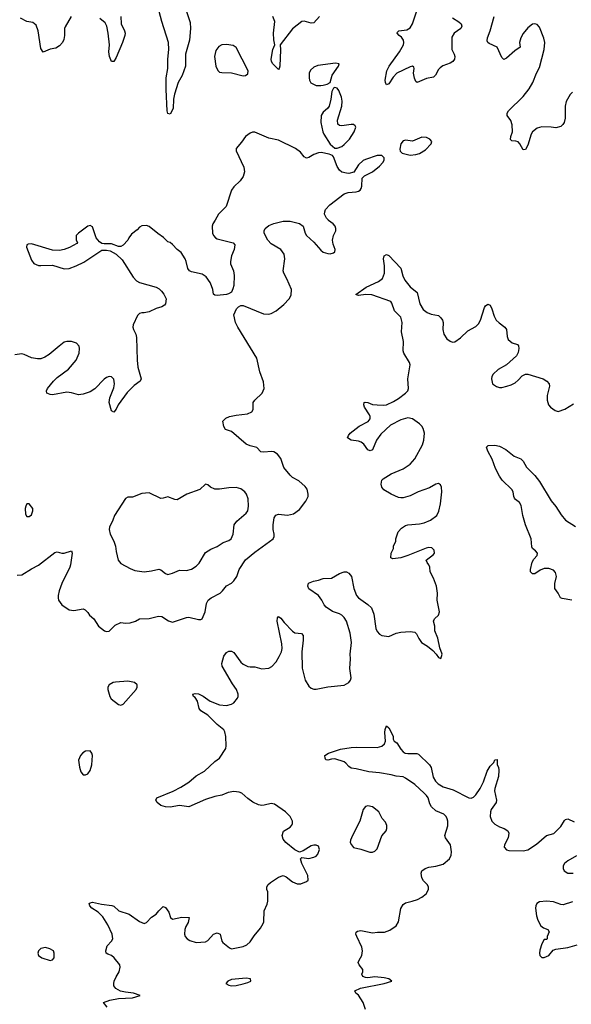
# Model space of a CAD drawing. Header units: inches. Extents: x 1449094 to 1618372, y 389908 to 534307.
# Tile 384 of 494: x 1592151 to 1596840, y 453334 to 461704. Entities that reach past the tile are written whole.
import ezdxf

# ---------------------------------------------------------------- set-up
doc = ezdxf.new("R2010")
doc.units = ezdxf.units.IN
doc.header["$MEASUREMENT"] = 0
doc.layers.add('B5495', color=7, linetype='Continuous')
doc.layers.add('B5496', color=7, linetype='Continuous')

msp = doc.modelspace()

# ---------------------------------------------------------------- linework, layer by layer
at = {"layer": 'B5495', "color": 5}
for points, elevation in [([(1593811.5, 460000), (1593794, 459970), (1593788.2, 459950), (1593790.7, 459890), (1593798.8, 459870), (1593816, 459850), (1593830, 459842), (1593966.8, 459806.8), (1593978.8, 459790), (1593974, 459750), (1593950, 459698), (1593942, 459650), (1593942, 459630), (1593967.3, 459570), (1593974, 459530), (1593970, 459446), (1593963.5, 459416.5), (1593950.7, 459389.3), (1593926.4, 459373.6), (1593910, 459369), (1593830, 459359), (1593810, 459362), (1593798, 459370), (1593792.7, 459410), (1593782.5, 459442.5), (1593769.5, 459470), (1593737.1, 459517.1), (1593701.7, 459541.7), (1593610, 459562), (1593594, 459570), (1593579.3, 459590), (1593566.6, 459650), (1593558, 459670), (1593523.9, 459723.9), (1593489.3, 459750), (1593450, 459794), (1593429.4, 459809.4), (1593410, 459817.2), (1593373.4, 459853.4), (1593325.3, 459885.3), (1593250, 459946), (1593230, 459955.1), (1593190, 459952.7), (1593170, 459941.2), (1593150, 459917.2), (1593099.8, 459880.2), (1593078.8, 459850), (1593070, 459828.7), (1593030, 459788), (1593010, 459775.3), (1592990, 459775.3), (1592930, 459799), (1592870, 459798), (1592850, 459802), (1592830, 459815.3), (1592801.2, 459850), (1592770, 459942), (1592750, 459954), (1592730, 459949), (1592652, 459890), (1592632, 459870), (1592632, 459830), (1592642, 459810), (1592636.9, 459803.1), (1592573.2, 459766.8), (1592530, 459749.3), (1592490, 459742.7), (1592430, 459746), (1592250, 459799.5), (1592223, 459797), (1592210.7, 459789.3), (1592207.7, 459770), (1592250, 459661), (1592271.9, 459631.9), (1592310, 459615.8), (1592330, 459614), (1592430, 459617.6), (1592530, 459585.5), (1592571.5, 459588.5), (1592630, 459610.6), (1592696.6, 459643.4), (1592850, 459744.7), (1592890, 459746), (1592918.8, 459738.8), (1592971.3, 459711.3), (1593022, 459662), (1593115.9, 459515.9), (1593143, 459483), (1593170, 459470.8), (1593310, 459430.7), (1593335.2, 459415.2), (1593355.2, 459395.2), (1593374.8, 459370), (1593394.8, 459330), (1593391, 459290), (1593382, 459278), (1593358, 459262), (1593310, 459249.2), (1593250, 459219.5), (1593210, 459211.6), (1593190, 459213), (1593170, 459206.6), (1593153.4, 459190), (1593114.9, 459110), (1593113, 459090), (1593118, 459070), (1593137.1, 459030), (1593143.4, 459003.4), (1593148.2, 458810), (1593155.8, 458750), (1593182, 458650), (1593174, 458630), (1593124.9, 458595.1), (1593065.4, 458534.6), (1592988.2, 458430), (1592970, 458394), (1592950, 458368.7), (1592930, 458378), (1592911.6, 458450), (1592918, 458490), (1592950, 458576), (1592957.4, 458610), (1592950, 458649), (1592930, 458669.4), (1592910, 458672), (1592890, 458663.7), (1592870, 458649.3), (1592790, 458566), (1592750, 458540.9), (1592690, 458520.9), (1592650, 458516), (1592591.5, 458531.5), (1592550, 458536.9), (1592430, 458516), (1592410, 458517.2), (1592382, 458530), (1592379, 458550), (1592386, 458570), (1592437.6, 458630), (1592470, 458661.6), (1592566.5, 458733.5), (1592631.3, 458810), (1592655.6, 458870), (1592658.4, 458910), (1592655.1, 458930), (1592634.2, 458954.1), (1592590, 458969.6), (1592550, 458967.8), (1592530, 458961.6), (1592484.9, 458930), (1592402.4, 458857.6), (1592365.1, 458834.9), (1592330, 458822), (1592302, 458822), (1592251, 458831), (1592190, 458858.7), (1592170, 458862.4), (1592110, 458855.6)], 560), ([(1592130, 456982.4), (1592170, 456986), (1592250, 457036.4), (1592310, 457066.4), (1592450, 457174.4), (1592470, 457179.3), (1592510, 457168.7), (1592530, 457168.8), (1592590.3, 457190.3), (1592598, 457170), (1592582.3, 457070), (1592576.9, 457050), (1592509.1, 456910), (1592487.4, 456850), (1592477.6, 456810), (1592476.4, 456790), (1592481.6, 456770), (1592510, 456730.7), (1592570, 456687.7), (1592610, 456682), (1592690, 456694.8), (1592707.1, 456687.1), (1592730, 456664.7), (1592743.1, 456643.1), (1592780.7, 456610), (1592821, 456550), (1592872, 456510), (1592890, 456502.8), (1592910, 456506.8), (1592963.1, 456556.9), (1593010, 456580.3), (1593050, 456575.3), (1593090, 456577.6), (1593135.3, 456590), (1593169.5, 456610.5), (1593250, 456614.9), (1593330, 456634.9), (1593358, 456630), (1593414.6, 456594.6), (1593450, 456583.8), (1593570, 456623), (1593590, 456624.9), (1593670, 456604.9), (1593690, 456604), (1593702, 456610), (1593728.3, 456671.7), (1593739.7, 456740.3), (1593753.6, 456770), (1593778, 456790), (1593854.5, 456830), (1593876.2, 456850), (1593908.5, 456891.5), (1593950, 456914.9), (1593970, 456933), (1593996.9, 456970), (1594016.4, 457030), (1594070, 457111.8), (1594150, 457178.4), (1594307, 457290), (1594314.3, 457310), (1594315.1, 457330), (1594306.9, 457370), (1594306.2, 457410), (1594315.4, 457470), (1594327.9, 457492.1), (1594350, 457501.7), (1594428.3, 457491.7), (1594477.5, 457502.5), (1594530, 457540.5), (1594582.9, 457610), (1594602, 457650), (1594604.5, 457670), (1594594.7, 457714.7), (1594577.1, 457737.1), (1594522.8, 457782.8), (1594471.1, 457811.1), (1594450.9, 457830.9), (1594397, 457897), (1594370, 457974), (1594341.2, 458010), (1594310, 458029.5), (1594292.4, 458032.4), (1594226.6, 458026.6), (1594201.2, 458030), (1594167.6, 458067.6), (1594110, 458081.6), (1594077.1, 458097.1), (1593950, 458202.7), (1593901.6, 458221.6), (1593885.4, 458245.4), (1593879, 458290), (1593903.6, 458316.4), (1593935.3, 458330), (1593990, 458342), (1594087.6, 458352.4), (1594124, 458370), (1594136, 458390), (1594135.1, 458450), (1594149.3, 458470), (1594211.6, 458528.4), (1594228.9, 458570), (1594224.4, 458624.4), (1594192, 458710), (1594166.8, 458826.8), (1594006, 459090), (1593986, 459130), (1593970, 459194), (1593992.9, 459247.1), (1594010, 459264.7), (1594030, 459276), (1594050, 459274.8), (1594223.9, 459203.9), (1594270, 459202), (1594290, 459207), (1594330, 459230.4), (1594395.8, 459284.2), (1594440.9, 459330), (1594458, 459362), (1594460.9, 459410), (1594422.3, 459502.3), (1594397, 459550), (1594391.8, 459570), (1594406, 459670), (1594398.7, 459710), (1594369.7, 459749.7), (1594290, 459799.6), (1594259.6, 459830), (1594229.6, 459890), (1594229.4, 459910), (1594237.2, 459930), (1594270, 459953.4), (1594310, 459970.5), (1594390, 459990.5), (1594449.6, 459990.4), (1594530, 459973), (1594560.7, 459950), (1594577.1, 459890), (1594588, 459870), (1594652.8, 459812.7), (1594710, 459743.8), (1594730, 459728.5), (1594770, 459716.3), (1594790, 459714.8), (1594817.5, 459722.5), (1594828.7, 459730), (1594834, 459750), (1594816.5, 459796.5), (1594809.4, 459830), (1594819.3, 459870), (1594838, 459910), (1594839.5, 459930), (1594831.8, 459950), (1594817, 459970), (1594777.2, 459997.2), (1594774.8, 460000)], 560), ([(1592893.2, 453310), (1592864, 453350), (1592918, 453370), (1592990, 453382.3), (1593110, 453390.5), (1593175.3, 453410), (1593118, 453430), (1593050, 453436.1), (1593007.2, 453447.2), (1592968.7, 453468.7), (1592951.8, 453490), (1592949.6, 453510), (1592954, 453530), (1592971.3, 453568.7), (1592997, 453610), (1593006, 453650), (1593001.2, 453670), (1592954.5, 453730), (1592930, 453747.8), (1592899.5, 453759.5), (1592886, 453770), (1592882.9, 453790), (1592895.1, 453830), (1592932.3, 453870), (1592942, 453890), (1592936.9, 453930), (1592900.5, 454010), (1592858.3, 454078.3), (1592818.2, 454118.2), (1592765.1, 454150), (1592746.6, 454170), (1592741.2, 454190), (1592750, 454197.3), (1592770, 454202.4), (1592845.1, 454185.1), (1592933.8, 454173.8), (1592950, 454167), (1592993, 454130), (1593080, 454099.9), (1593170, 454038), (1593210, 454022), (1593230, 454030.8), (1593270, 454074), (1593310, 454100.7), (1593333.2, 454130), (1593370, 454164.7), (1593390, 454158), (1593417.3, 454117.3), (1593433.4, 454073.4), (1593450, 454058.8), (1593530, 454074.4), (1593590.8, 454070.8), (1593582, 454030), (1593563.1, 453996.9), (1593554, 453970), (1593552.2, 453930), (1593556.4, 453910), (1593574.9, 453890), (1593596.2, 453876.2), (1593650, 453859.6), (1593730, 453865.7), (1593750, 453876.3), (1593799, 453930), (1593830, 453940.7), (1593854, 453930), (1593870.4, 453870.4), (1593879, 453859), (1593933.7, 453813.7), (1593950, 453806.8), (1594050, 453825.3), (1594080.7, 453839.3), (1594110, 453866), (1594143.9, 453916.1), (1594198.9, 453981.1), (1594220.2, 454019.8), (1594225.2, 454034.8), (1594229.5, 454130), (1594255.6, 454184.4), (1594261.6, 454210), (1594260.9, 454290), (1594252.7, 454310), (1594252.7, 454330), (1594260.9, 454350), (1594282.7, 454370), (1594350, 454414.9), (1594390, 454428), (1594417.6, 454417.6), (1594470, 454376.3), (1594510, 454358), (1594541.5, 454358.5), (1594590, 454378), (1594602, 454390), (1594601.2, 454430), (1594549, 454530), (1594538, 454570), (1594550, 454582), (1594610, 454574.8), (1594650, 454584), (1594670, 454594.8), (1594685.2, 454610), (1594700.9, 454650), (1594690, 454677.2), (1594670, 454686), (1594650, 454686.6), (1594630, 454682), (1594561.4, 454638.6), (1594530, 454628), (1594490, 454647), (1594412.3, 454710), (1594390, 454737.2), (1594382, 454770), (1594393, 454807), (1594450, 454840.7), (1594464.1, 454855.9), (1594469.3, 454870), (1594469.3, 454890), (1594449.2, 454930), (1594409.3, 454970), (1594316.9, 455036.9), (1594290, 455042.4), (1594230, 455027.3), (1594210, 455025.1), (1594182, 455030), (1594133.4, 455053.4), (1594090, 455083.7), (1594039.6, 455130), (1594018, 455138), (1593970, 455142.6), (1593924.4, 455135.6), (1593870, 455113.3), (1593810, 455100.7), (1593730, 455075.3), (1593590, 455011.8), (1593510, 455024.7), (1593430, 455009.6), (1593390, 455012), (1593350, 455023.7), (1593319, 455050), (1593308, 455070), (1593318, 455090), (1593454.9, 455145.1), (1593520.1, 455179.9), (1593590, 455222.4), (1593650, 455277.4), (1593722.8, 455317.2), (1593810, 455398.8), (1593850, 455426.8), (1593903.7, 455510), (1593906.6, 455530), (1593902, 455610), (1593895.1, 455650), (1593886.9, 455666.9), (1593830, 455713.6), (1593750, 455791.8), (1593689.3, 455830), (1593676.2, 455850), (1593662.4, 455910), (1593641.2, 455941.2), (1593629.4, 455950), (1593624, 455970), (1593643.7, 455976.3), (1593670, 455972.4), (1593710, 455953.4), (1593770, 455910.3), (1593850, 455880.7), (1593910, 455874.6), (1593950, 455884.9), (1593970, 455898), (1594002, 455938), (1594007.8, 455950), (1594008, 455970), (1593994, 456010), (1593959, 456059), (1593872.3, 456210), (1593869.4, 456230), (1593887, 456293), (1593910, 456324.9), (1593930, 456336.3), (1593950, 456337.3), (1593970, 456324), (1594030, 456243), (1594050, 456226.4), (1594090, 456206.4), (1594110, 456201.6), (1594150, 456203.8), (1594210, 456185.5), (1594270, 456193), (1594295.6, 456204.4), (1594330, 456244.9), (1594356.3, 456290), (1594375.8, 456330), (1594381.5, 456358.5), (1594379.2, 456399.2), (1594339.6, 456590), (1594341.5, 456618.5), (1594350, 456631), (1594370, 456617.3), (1594399.4, 456579.4), (1594470, 456506.4), (1594490, 456492.2), (1594545.8, 456485.8), (1594562, 456470), (1594562, 456430), (1594548.7, 456330), (1594553, 456193), (1594577.1, 456090), (1594610, 456037.3), (1594630, 456020.7), (1594650, 456014), (1594670, 456013.4), (1594770, 456032.4), (1594910, 456048.2), (1594949.3, 456070), (1594964.5, 456090), (1594969.5, 456110), (1594956.3, 456190), (1594964, 456270), (1594961.1, 456310), (1594970.7, 456410), (1594960.3, 456490), (1594929.7, 456590), (1594910, 456623.6), (1594890, 456643), (1594870, 456653.7), (1594810, 456673), (1594756, 456710), (1594738, 456730), (1594719.5, 456770), (1594690, 456809.3), (1594610, 456865.2), (1594599, 456890), (1594607, 456913), (1594648, 456930), (1594690, 456938.8), (1594730, 456954), (1594802, 456958), (1594870, 456996), (1594910, 457010.8), (1594930, 457011), (1594950, 456998), (1594970.7, 456970), (1594990.4, 456870), (1595013, 456810), (1595030.7, 456790), (1595110, 456733), (1595143.1, 456703.1), (1595162.4, 456650), (1595178.7, 456530), (1595190, 456504), (1595210, 456480.7), (1595230, 456470.6), (1595290, 456460.7), (1595351.9, 456488.1), (1595390, 456497.3), (1595470, 456503), (1595510, 456497.3), (1595524.9, 456484.9), (1595542.8, 456442.8), (1595566.8, 456410), (1595617.5, 456377.5), (1595662, 456342), (1595691.3, 456311.3), (1595710, 456282), (1595730, 456274), (1595738, 456290), (1595742, 456310), (1595723.1, 456363.1), (1595705.6, 456445.6), (1595681.2, 456510), (1595679, 456550), (1595669.2, 456590), (1595677.2, 456610), (1595710, 456641), (1595719.5, 456670), (1595699, 456770), (1595702.7, 456830), (1595695.1, 456890), (1595670, 456958), (1595641.2, 457010), (1595637.6, 457050), (1595629.6, 457070), (1595614, 457090), (1595606, 457110), (1595670, 457158.4), (1595676.8, 457170), (1595674.9, 457194.9), (1595655.2, 457215.2), (1595630, 457218), (1595607.3, 457212.7), (1595451.4, 457148.6), (1595390, 457129.6), (1595322, 457122), (1595306, 457130), (1595308, 457170), (1595328, 457210), (1595328, 457230), (1595348, 457270), (1595348, 457290), (1595368.7, 457350), (1595398, 457382), (1595430, 457404.7), (1595450, 457411), (1595550, 457418), (1595590, 457428), (1595644, 457450), (1595696, 457490), (1595714, 457526), (1595729.3, 457590), (1595740.7, 457690), (1595738, 457730), (1595729.4, 457749.4), (1595710, 457761.2), (1595690, 457755.1), (1595635.8, 457724.2), (1595538, 457690), (1595470, 457658), (1595410, 457640.9), (1595390, 457640.9), (1595370, 457643.7), (1595309.5, 457669.5), (1595246.3, 457706.3), (1595229.3, 457729.3), (1595224.7, 457755.3), (1595228.7, 457790), (1595240.2, 457799.8), (1595310, 457842.8), (1595410, 457886), (1595437.5, 457902.5), (1595470, 457926), (1595511.5, 457970), (1595576.3, 458090), (1595587.8, 458130), (1595593.6, 458190), (1595581.6, 458230), (1595569.6, 458250), (1595549.6, 458270), (1595490, 458310.8), (1595450, 458318.4), (1595390, 458301.6), (1595303.9, 458256.1), (1595219.8, 458180.2), (1595183.7, 458130), (1595150, 458049), (1595130, 458039), (1595110, 458048.7), (1595076.9, 458096.9), (1595053.6, 458113.6), (1595030, 458122), (1594968, 458130), (1594939, 458150), (1594945.2, 458170), (1594961.2, 458190), (1595036, 458250), (1595112.2, 458287.8), (1595131.6, 458310), (1595131.6, 458330), (1595125.3, 458345.3), (1595082.9, 458410), (1595076, 458430), (1595078, 458450), (1595086.6, 458453.4), (1595109.5, 458450.5), (1595150, 458434), (1595188.8, 458428.8), (1595247.3, 458427.3), (1595270, 458431.4), (1595330, 458457.2), (1595370, 458483.2), (1595431.5, 458530), (1595449.6, 458550), (1595455.4, 458570), (1595451.1, 458650), (1595469.8, 458770), (1595465.7, 458790), (1595416, 458870), (1595409.8, 458890), (1595412.9, 458970), (1595396.8, 459050), (1595402.9, 459130), (1595390, 459174.7), (1595338.3, 459230), (1595315.6, 459295.6), (1595305.2, 459310), (1595145.1, 459365.1), (1595092.9, 459367.1), (1595030, 459359), (1595008.7, 459368.7), (1595097.2, 459430), (1595202.6, 459477.4), (1595234.9, 459505.1), (1595251.2, 459550), (1595252.7, 459612.7), (1595244.2, 459670), (1595250, 459696), (1595270, 459707.3), (1595290, 459699.1), (1595390, 459593.4), (1595406.7, 459526.7), (1595424.9, 459490), (1595470, 459433.4), (1595530, 459384.7), (1595551.8, 459290), (1595582, 459242), (1595615.3, 459215.3), (1595650, 459201.6), (1595710, 459190.7), (1595730, 459171), (1595744, 459150), (1595750.7, 459130), (1595746.8, 459070), (1595757.3, 459030), (1595782.8, 458990), (1595810, 458970.8), (1595830, 458964), (1595850, 458966.8), (1595899.1, 459000.9), (1595961.3, 459058.7), (1596030, 459097.3), (1596050, 459118.8), (1596067, 459150), (1596101.2, 459258.8), (1596110, 459271.3), (1596130, 459286), (1596150, 459278), (1596165.8, 459245.8), (1596183.9, 459183.9), (1596203, 459150), (1596226.1, 459126.1), (1596276, 459090), (1596290.8, 459070), (1596296, 459010), (1596304.5, 458984.5), (1596336.8, 458956.8), (1596383.5, 458943.5), (1596392.7, 458932.7), (1596395.5, 458910), (1596390, 458875.3), (1596373.5, 458846.5), (1596290.3, 458769.7), (1596218.8, 458730), (1596174.8, 458690), (1596164, 458670), (1596160.7, 458650), (1596171, 458610), (1596204.7, 458584.7), (1596230, 458578), (1596250, 458578), (1596291.4, 458588.6), (1596330, 458600.5), (1596362, 458618), (1596390, 458640.7), (1596423.3, 458676.7), (1596450, 458690.4), (1596470, 458690.4), (1596601, 458650), (1596631, 458630), (1596650.8, 458610), (1596654.8, 458590), (1596634, 458510), (1596634.8, 458470), (1596646.8, 458430), (1596664.7, 458410), (1596702.5, 458382.5), (1596730, 458374.8), (1596786.3, 458393.7), (1596860.2, 458439.8)], 540), ([(1596844, 456770), (1596763.5, 456783.5), (1596749.4, 456790), (1596729.5, 456830), (1596700.7, 456870), (1596699.7, 456910), (1596713.7, 456970), (1596705.6, 457005.6), (1596690, 457023.6), (1596650, 457038.9), (1596610, 457037.7), (1596575.8, 457024.2), (1596530, 456992.7), (1596510, 456994), (1596494, 457010), (1596492.7, 457030), (1596506.6, 457093.4), (1596520.5, 457119.5), (1596549, 457150), (1596552.7, 457170), (1596535.3, 457190), (1596510, 457209), (1596503.8, 457223.8), (1596498.9, 457290), (1596451.1, 457411.1), (1596429.7, 457489.7), (1596415.2, 457575.2), (1596400.4, 457600.4), (1596366, 457626), (1596357.4, 457637.4), (1596351.6, 457650), (1596346.6, 457690), (1596334.7, 457710), (1596253.6, 457790), (1596230, 457823.7), (1596195.6, 457890), (1596168.2, 457968.2), (1596130, 458035.3), (1596119, 458070), (1596134.6, 458085.4), (1596190, 458086.8), (1596230, 458079.1), (1596284.7, 458050), (1596353.7, 457993.7), (1596411.7, 457971.7), (1596430, 457950.7), (1596459.6, 457899.6), (1596530, 457830.5), (1596570, 457778.4), (1596670, 457615.5), (1596710, 457565.5), (1596754.2, 457494.2), (1596790, 457450.4), (1596877, 457397)], 520), ([(1595089.6, 453289.6), (1595070, 453349), (1595031.4, 453411.4), (1595009.2, 453430), (1594999, 453450), (1595048, 453470), (1595248.7, 453510), (1595315.3, 453530), (1595288, 453550), (1595250, 453559.5), (1595170, 453567.6), (1595110, 453560.5), (1595090, 453562), (1595069.2, 453570), (1595060.9, 453590), (1595069.3, 453610), (1595069.3, 453630), (1595037, 453670), (1595029.7, 453690), (1595035.6, 453710), (1595059.7, 453750), (1595066, 453790), (1595058.9, 453818.9), (1595016.2, 453910), (1595009.6, 453930.4), (1595012.5, 453947.5), (1595023.9, 453956.1), (1595050, 453960.5), (1595150, 453940.5), (1595193.3, 453946.7), (1595252.9, 453947.1), (1595297, 453963), (1595350, 454002), (1595370, 454036.3), (1595390.9, 454149.1), (1595410, 454183), (1595430, 454198), (1595488, 454210), (1595533.8, 454226.2), (1595570, 454244), (1595606.8, 454273.2), (1595625.2, 454310), (1595625.2, 454330), (1595619, 454350), (1595583.9, 454383.9), (1595569.4, 454410), (1595562.7, 454450), (1595569.2, 454470), (1595599, 454490), (1595630, 454501.3), (1595690, 454507.9), (1595750, 454525.5), (1595803.5, 454570), (1595818.2, 454601.8), (1595822.4, 454630), (1595812.9, 454690), (1595771.1, 454750), (1595766.2, 454770), (1595789.8, 454850), (1595789.8, 454890), (1595784.8, 454910), (1595775.3, 454930), (1595755.4, 454950), (1595690, 454979.7), (1595652.8, 455012.8), (1595638.6, 455038.6), (1595622.5, 455090), (1595610.7, 455110), (1595590.7, 455130), (1595510, 455201.7), (1595430, 455256.9), (1595410, 455267.6), (1595350, 455273), (1595310, 455284.4), (1595210, 455302), (1595118, 455310), (1595010, 455337.2), (1594970, 455342), (1594950, 455355.3), (1594924.7, 455384.7), (1594910, 455394), (1594830, 455419.5), (1594800.9, 455419.1), (1594770, 455409.3), (1594753.6, 455413.6), (1594746.6, 455426.6), (1594746, 455450), (1594777.2, 455470), (1594878.3, 455501.7), (1594970, 455517.6), (1595010, 455521.3), (1595190, 455518.5), (1595230, 455527.2), (1595251.9, 455548.1), (1595259.7, 455570), (1595255.3, 455644.7), (1595258, 455670), (1595270, 455702), (1595290, 455684.7), (1595310, 455647.3), (1595324.9, 455610), (1595327, 455587), (1595334, 455570), (1595355.8, 455555.8), (1595390, 455502.4), (1595410, 455479.5), (1595429.3, 455469.3), (1595450, 455465.5), (1595527.3, 455467.3), (1595541.5, 455461.5), (1595635.6, 455370), (1595648.6, 455348.6), (1595664.6, 455264.6), (1595685, 455230), (1595707.8, 455207.8), (1595750, 455183.6), (1595837.4, 455157.4), (1595968.4, 455088.4), (1595990, 455085.5), (1596010, 455094), (1596030, 455114.3), (1596066.5, 455170), (1596093.6, 455226.4), (1596124.9, 455315.1), (1596150, 455358), (1596182, 455390), (1596190, 455412), (1596210, 455414), (1596211.3, 455370), (1596221, 455350), (1596224.5, 455324.5), (1596220.3, 455270), (1596189.2, 455170), (1596188.2, 455148.2), (1596203.1, 455070), (1596202, 455050), (1596159.7, 454990), (1596153, 454970), (1596149.3, 454930), (1596165.3, 454890), (1596190, 454865.7), (1596230, 454842.4), (1596271, 454830), (1596302, 454810), (1596308.1, 454788.1), (1596304.4, 454750), (1596272.4, 454690), (1596270.5, 454670.5), (1596288.1, 454648.1), (1596310, 454642.6), (1596430, 454639.5), (1596470, 454648.5), (1596543.3, 454696.7), (1596630, 454770.5), (1596692.7, 454787.3), (1596750, 454844.9), (1596783, 454897), (1596790, 454904), (1596809.6, 454910.4), (1596864.1, 454884.1)], 520), ([(1596883.8, 454596.2), (1596810, 454554), (1596781.6, 454530), (1596772.4, 454510), (1596770.4, 454490), (1596779.3, 454470), (1596810, 454449), (1596855.3, 454450)], 520), ([(1596850, 454204.5), (1596770, 454180.9), (1596750, 454182.7), (1596690, 454206.6), (1596630, 454211.8), (1596570, 454205.4), (1596547.6, 454192.4), (1596538.3, 454170), (1596537.4, 454150), (1596544.9, 454084.9), (1596554.8, 454050), (1596582, 454002), (1596604.9, 453984.9), (1596642, 453970), (1596651, 453950), (1596634, 453910), (1596634, 453890), (1596630, 453886), (1596610, 453886), (1596590, 453848.7), (1596573.7, 453793.7), (1596570.5, 453770), (1596573.4, 453750), (1596590, 453730.7), (1596610, 453730.6), (1596650, 453747.7), (1596687, 453793), (1596710, 453804), (1596810, 453816.5), (1596890, 453840.4)], 520)]:
    msp.add_lwpolyline(points, dxfattribs=dict(at, elevation=elevation))
for points, elevation in [([(1593730, 457755.3), (1593682.8, 457710), (1593570.8, 457670), (1593490, 457622.7), (1593470, 457625.2), (1593410, 457649.2), (1593370, 457636), (1593350, 457635.1), (1593250, 457680.9), (1593190, 457675.6), (1593110, 457645.2), (1593070, 457644), (1593050, 457633.2), (1592955.5, 457490), (1592943.8, 457450), (1592915.5, 457390), (1592912.7, 457370), (1592918.7, 457330), (1592950.4, 457270), (1592963.8, 457230), (1592970, 457182), (1592988, 457110), (1593010, 457081.6), (1593090, 457038.7), (1593130, 457022.6), (1593210, 457010.4), (1593270, 457018), (1593332.3, 457032.3), (1593350, 457028), (1593390, 456995.5), (1593410, 456988.7), (1593450, 456999.6), (1593510, 457024.9), (1593570, 457021.7), (1593610, 457032.4), (1593650, 457058), (1593676.8, 457083.2), (1593730, 457174), (1593776.1, 457203.9), (1593830, 457226.7), (1593880.9, 457259.1), (1593930, 457278), (1593948.6, 457291.4), (1593966.6, 457330), (1593973.6, 457410), (1593998, 457442), (1594077, 457510), (1594089.6, 457530), (1594096.2, 457570), (1594091.8, 457630), (1594078.7, 457670), (1594065.1, 457690), (1594030, 457716.9), (1593990, 457728.3), (1593930, 457724.8), (1593850, 457712.4), (1593810, 457713), (1593772.7, 457730), (1593750, 457749.2)], 580), ([(1592230, 457588), (1592212.7, 457587.3), (1592202, 457570), (1592198, 457550), (1592199.6, 457499.6), (1592210, 457482), (1592230, 457482), (1592250, 457494), (1592262, 457530), (1592262, 457550)], 580), ([(1593070, 456080.7), (1592966.2, 456073.8), (1592944.7, 456070), (1592911, 456050), (1592901, 456030), (1592900.7, 456010), (1592916.3, 455950), (1592927.3, 455930), (1592990, 455882), (1593010, 455878), (1593030, 455886), (1593142, 456010), (1593148.7, 456030), (1593148.7, 456050), (1593128, 456070)], 560), ([(1592750, 455488.7), (1592710, 455485.2), (1592688.1, 455471.9), (1592666.8, 455450), (1592650.8, 455410), (1592658.8, 455350), (1592671.3, 455310), (1592690, 455284.7), (1592710, 455284.7), (1592730, 455292), (1592750, 455322), (1592764, 455370), (1592769.2, 455450), (1592764, 455470)], 560), ([(1595110, 455022), (1595090, 455015.1), (1595070.4, 454989.6), (1595042, 454890), (1594979.3, 454770), (1594962.8, 454730), (1594961, 454710), (1594970.8, 454690), (1594990, 454667.3), (1595050, 454654), (1595128.1, 454628.1), (1595150, 454627.7), (1595170, 454634.8), (1595190, 454656), (1595230, 454766), (1595266, 454810), (1595273.2, 454830), (1595273.2, 454853.2), (1595262, 454882), (1595233.4, 454913.4), (1595204.5, 454970), (1595150, 455011.6)], 540), ([(1592370, 453817.2), (1592330, 453808.7), (1592310.9, 453789.1), (1592306, 453770), (1592311, 453750), (1592338, 453730), (1592410, 453707.3), (1592430, 453711.3), (1592444, 453730), (1592444, 453770), (1592438, 453790), (1592406.6, 453806.6)], 560), ([(1594075.6, 453555.6), (1593950, 453544.7), (1593918.9, 453530), (1593903, 453510), (1593930, 453495.5), (1593950.9, 453490.9), (1593990, 453494.4), (1594050, 453509.4), (1594090, 453518.2), (1594116.3, 453530), (1594112.7, 453550)], 540)]:
    msp.add_lwpolyline(points, close=True, dxfattribs=dict(at, elevation=elevation))
at = {"layer": 'B5496', "color": 5}
for points, elevation in [([(1593543.1, 461850), (1593599.1, 461679.1), (1593603.8, 461630), (1593595.7, 461530), (1593561.2, 461410), (1593560.7, 461310), (1593531.2, 461228.8), (1593498.9, 461170), (1593465.7, 461070), (1593458, 461030), (1593454.4, 460950), (1593430, 460902), (1593410, 460906), (1593404.2, 460930), (1593396.4, 461110), (1593395.4, 461210), (1593409.8, 461290), (1593409.8, 461369.8), (1593417.7, 461450), (1593415.2, 461510), (1593358.7, 461690), (1593311.4, 461870)], 540), ([(1595830, 461718.7), (1595885.1, 461685.1), (1595902.8, 461670), (1595910.8, 461650), (1595901, 461630), (1595844, 461590), (1595825.3, 461554.7), (1595825.5, 461450), (1595845.5, 461410), (1595850.4, 461390), (1595846.7, 461370), (1595834, 461350), (1595810, 461334.3), (1595749.1, 461310.9), (1595724.4, 461295.6), (1595710, 461280.9), (1595686, 461234), (1595670, 461215.1), (1595610, 461205.6), (1595530, 461169.6), (1595518.6, 461178.6), (1595507.7, 461207.7), (1595498.4, 461250), (1595503.7, 461290), (1595500.2, 461300.2), (1595490, 461309.2), (1595470, 461302.9), (1595356.4, 461250), (1595324.6, 461215.4), (1595290, 461158), (1595270, 461149.4), (1595259.6, 461170), (1595258, 461190), (1595271.1, 461270), (1595291.1, 461310), (1595380.3, 461430), (1595413.3, 461490), (1595417.2, 461510), (1595413.7, 461530), (1595395.4, 461555.4), (1595375.6, 461570), (1595360.7, 461590), (1595363, 461597), (1595375.3, 461610), (1595441.6, 461618.4), (1595470, 461636.4), (1595490.9, 461670), (1595529.5, 461789.5)], 540), ([(1592587.5, 461732.5), (1592535.9, 461644.1), (1592530.7, 461630), (1592530.7, 461570), (1592524.5, 461535.5), (1592514.8, 461510), (1592490, 461482), (1592456.8, 461463.2), (1592410, 461452.7), (1592350, 461429.2), (1592330, 461458), (1592308.6, 461610), (1592290, 461657.6), (1592261.4, 461681.4), (1592210, 461689.7), (1592157.2, 461717.2)], 540), ([(1593010.3, 461730), (1593012.7, 461670), (1593041.3, 461610), (1593046.4, 461590), (1593044.4, 461570), (1593024.4, 461510), (1592970, 461384), (1592950, 461349), (1592930, 461348.7), (1592914, 461390), (1592909.8, 461430.2), (1592914.7, 461490), (1592903.5, 461590), (1592891.1, 461650), (1592876.5, 461676.5), (1592833.2, 461713.2)], 540), ([(1594698.8, 461730), (1594650, 461678), (1594630, 461675.6), (1594570, 461691.1), (1594550, 461688.2), (1594470, 461626.2), (1594364.7, 461490), (1594368.5, 461448.5), (1594363, 461310), (1594357.3, 461290), (1594350, 461281.2), (1594303, 461330), (1594291.5, 461350), (1594288.5, 461370), (1594304.2, 461450), (1594321.2, 461490), (1594312.2, 461532.2), (1594308.5, 461588.5), (1594318.5, 461690), (1594303.6, 461730)], 540), ([(1596850, 461089.2), (1596830, 461069.2), (1596797.1, 461010), (1596788.2, 460970), (1596788.3, 460868.3), (1596778.7, 460830), (1596767.8, 460812.2), (1596750, 460795.6), (1596710, 460784.5), (1596670, 460792), (1596590, 460794.5), (1596550, 460782.9), (1596510.5, 460750), (1596498.4, 460730), (1596470, 460638), (1596450, 460602), (1596430, 460598), (1596403.7, 460650), (1596390, 460666), (1596370, 460672), (1596333.6, 460673.6), (1596324.8, 460684.8), (1596327.3, 460710), (1596339.6, 460750), (1596337, 460810), (1596326, 460846), (1596295.1, 460890), (1596295.1, 460910), (1596305.2, 460930), (1596430, 461052), (1596483.1, 461116.9), (1596514.4, 461170), (1596545.8, 461250), (1596570, 461298), (1596609.8, 461449.8), (1596614.2, 461510), (1596607.9, 461548), (1596570, 461641.2), (1596550, 461664), (1596530, 461669.2), (1596510, 461665.2), (1596470, 461634.5), (1596430, 461587.6), (1596410.3, 461550), (1596401.3, 461510), (1596406.8, 461470), (1596361.2, 461438.8), (1596290, 461377), (1596267, 461367), (1596250, 461382), (1596209.6, 461469.6), (1596141.7, 461501.7), (1596129.5, 461510), (1596124.9, 461524.9), (1596128.2, 461550), (1596150.8, 461609.2), (1596183.5, 461730)], 540), ([(1594774.8, 460000), (1594758.4, 460018.4), (1594742.7, 460050), (1594743.7, 460070), (1594752, 460090), (1594787, 460130), (1594910, 460224.9), (1594943.6, 460236.4), (1595010, 460240.5), (1595030, 460245.5), (1595044.8, 460255.2), (1595055.1, 460270), (1595060.9, 460290), (1595063.2, 460356.8), (1595082.7, 460377.3), (1595150, 460410.8), (1595210, 460458.8), (1595239.3, 460490), (1595249, 460510), (1595248.9, 460528.9), (1595230, 460548.7), (1595189, 460549), (1595090, 460517), (1595070, 460506), (1595030.8, 460470), (1594990.7, 460409.3), (1594950, 460398), (1594930, 460399.3), (1594890, 460409.2), (1594870, 460424), (1594850, 460455.3), (1594818, 460538), (1594809.3, 460549.3), (1594782, 460562), (1594714.8, 460574.8), (1594690, 460572.3), (1594650, 460558), (1594610, 460532.7), (1594590, 460526), (1594570, 460537.2), (1594537.1, 460577.1), (1594496, 460610), (1594350, 460679.5), (1594270, 460698.4), (1594150, 460749.3), (1594130, 460749.3), (1594110, 460740.9), (1594070, 460712), (1594037.5, 460662.5), (1593992, 460610), (1593992, 460590), (1594056.3, 460450), (1594060.7, 460410), (1594050.8, 460370), (1594024.5, 460335.5), (1593970, 460284), (1593950, 460254), (1593904.9, 460115.1), (1593840.7, 460050), (1593811.5, 460000)], 560)]:
    msp.add_lwpolyline(points, dxfattribs=dict(at, elevation=elevation))
at = {"layer": 'B5496', "color": 5, "elevation": 560}
for points in [[(1593910, 461492.7), (1593870, 461489.2), (1593843.4, 461476.6), (1593818.5, 461441.5), (1593807.7, 461390), (1593819.1, 461310), (1593825.5, 461290), (1593838.8, 461270), (1593850, 461258.8), (1593870, 461254), (1593950, 461253), (1594050, 461227.7), (1594070, 461231), (1594090, 461244.7), (1594092.3, 461270), (1593990, 461468.7), (1593965.6, 461485.6)], [(1594834.5, 461334.5), (1594686.4, 461313.6), (1594650, 461300.7), (1594624.4, 461275.6), (1594613, 461250), (1594612.4, 461210), (1594615.5, 461190), (1594627.1, 461167.1), (1594670, 461146), (1594710, 461144.4), (1594730, 461148.2), (1594765.1, 461154.9), (1594789, 461170), (1594807.9, 461232.1), (1594861.2, 461310), (1594866, 461330)], [(1594830, 461128.7), (1594818, 461122), (1594804.9, 461095.1), (1594796.4, 461030), (1594781.3, 460970), (1594768, 460950), (1594730, 460917), (1594712.4, 460890), (1594710.4, 460830.4), (1594728, 460750), (1594736.3, 460730), (1594790, 460646), (1594830, 460611), (1594850, 460610.8), (1594890, 460627.7), (1594910, 460642), (1594955.6, 460690), (1594993.6, 460750), (1595009.2, 460790), (1595002.7, 460802.7), (1594990, 460812.3), (1594970, 460814), (1594890, 460802.9), (1594870, 460804.5), (1594855.5, 460815.5), (1594854, 460850), (1594889.7, 460970), (1594892.8, 461012.8), (1594886.6, 461046.6), (1594863.2, 461103.2), (1594850, 461122)], [(1595570, 460705.2), (1595490, 460672.3), (1595430, 460681.2), (1595421.4, 460678.6), (1595410, 460674), (1595391, 460650), (1595383.5, 460603.5), (1595386.8, 460586.8), (1595402, 460570), (1595470, 460554), (1595518.8, 460558.8), (1595550, 460567.3), (1595601.5, 460598.5), (1595649, 460650), (1595655.3, 460670), (1595638, 460690), (1595610, 460702.7)]]:
    msp.add_lwpolyline(points, close=True, dxfattribs=at)

doc.saveas('drawing.dxf')
